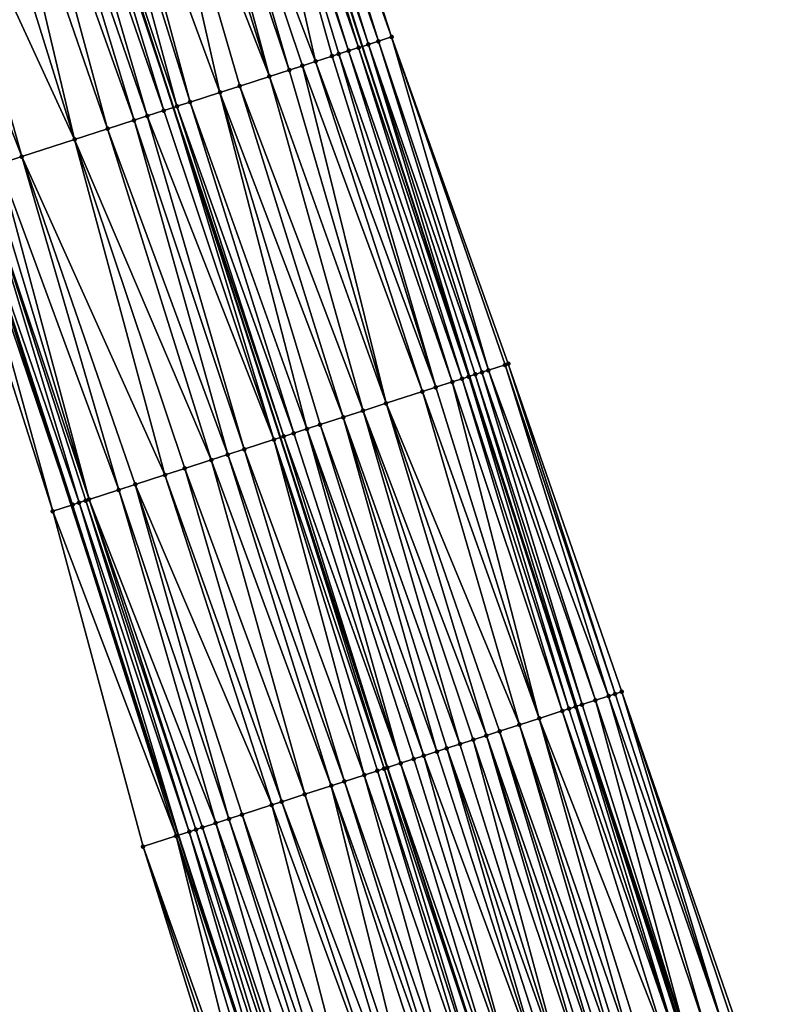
# Model space of a CAD drawing. Header units: feet. Extents: x 2004186 to 2014793, y 836912 to 864902.
# Tile 831 of 974: x 2004604 to 2004647, y 858741 to 858798. Entities that reach past the tile are written whole.
import ezdxf

# ---------------------------------------------------------------- set-up
doc = ezdxf.new("R2010")
doc.units = ezdxf.units.FT
doc.header["$LTSCALE"] = 100
doc.header["$MEASUREMENT"] = 0
for name, color, linetype, lineweight in [('EP_Travel Lane', 5, 'Continuous', 40), ('GPL_Skip Line', 2, 'Continuous', 40), ('Road Shots', 4, 'Continuous', 200), ('Road X-Section', 30, 'Continuous', 13)]:
    doc.layers.add(name, color=color, linetype=linetype, lineweight=lineweight)
doc.layers.add('I-77 SB_MM21-27-Surface-Border', color=7, linetype='Continuous')
doc.layers.add('I-77 SB_MM21-27-Surface-TIN', color=7, linetype='Continuous')

msp = doc.modelspace()

# ---------------------------------------------------------------- linework, layer by layer
at = {"layer": 'EP_Travel Lane'}
for points in [[(2004709.61771611, 858529.906138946, 453.9623807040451), (2004703.471648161, 858548.9372672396, 453.7572828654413), (2004697.325488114, 858567.9686807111, 453.5816978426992), (2004691.179382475, 858586.9999257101, 453.3886868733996), (2004685.033347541, 858606.030951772, 453.1730164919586), (2004678.887321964, 858625.0619488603, 452.954324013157), (2004672.739159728, 858644.0960422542, 452.7560016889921), (2004666.564572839, 858663.1181943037, 452.575067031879), (2004660.390050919, 858682.140146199, 452.3727517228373), (2004654.215562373, 858701.1619952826, 452.1594480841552), (2004648.040919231, 858720.184320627, 451.9970064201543), (2004641.866332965, 858739.2064707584, 451.8158617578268), (2004635.69182761, 858758.228371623, 451.6081030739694), (2004629.517263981, 858777.2504520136, 451.4194967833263), (2004623.342828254, 858796.2721383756, 451.1888358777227), (2004617.196456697, 858815.3040209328, 451.0106820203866), (2004611.05073845, 858834.3353177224, 450.809887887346), (2004604.904946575, 858853.3668425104, 450.6313868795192)], [(2004680.48499716, 858541.5044256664, 453.7725966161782), (2004674.345778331, 858560.5378926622, 453.5791291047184), (2004668.2065859, 858579.5712778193, 453.3771737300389), (2004662.067361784, 858598.6047612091, 453.1853802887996), (2004655.928195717, 858617.6380646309, 452.9749825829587), (2004649.788871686, 858636.6676614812, 452.7713771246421), (2004643.615382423, 858655.6900718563, 452.5810532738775), (2004637.441890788, 858674.7124895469, 452.391521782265), (2004631.268425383, 858693.7348264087, 452.1933727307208), (2004625.094902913, 858712.7573391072, 452.0139840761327), (2004618.921462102, 858731.7796001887, 451.807726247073), (2004612.748018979, 858750.801868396, 451.6022291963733), (2004606.574512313, 858769.8243323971, 451.4176535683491), (2004600.401065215, 858788.8466128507, 451.2134640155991), (2004594.241941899, 858807.8726074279, 451.0178052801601), (2004588.082730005, 858826.8995207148, 450.8157096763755), (2004581.923465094, 858845.9265977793, 450.6296128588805)]]:
    msp.add_polyline3d(points, dxfattribs=at)
at = {"layer": 'GPL_Skip Line'}
msp.add_polyline3d([(2004698.653611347, 858526.3630178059, 454.1734319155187), (2004692.500391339, 858545.3919193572, 453.9763916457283), (2004686.347115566, 858564.4209933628, 453.7972067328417), (2004680.193896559, 858583.4498918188, 453.5998459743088), (2004674.040709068, 858602.47869281, 453.3923940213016), (2004667.887527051, 858621.5074768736, 453.1831894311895), (2004661.734111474, 858640.5363083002, 452.9855262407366), (2004655.575425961, 858659.563413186, 452.7858262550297), (2004649.416711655, 858678.5906070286, 452.595621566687), (2004643.25799972, 858697.6177935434, 452.4046346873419), (2004637.09926841, 858716.6450399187, 452.2200373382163), (2004630.94057194, 858735.672178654, 452.0239504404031), (2004624.781926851, 858754.6991586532, 451.8109200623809), (2004618.623234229, 858773.726285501, 451.613564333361), (2004612.464550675, 858792.7533843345, 451.4132183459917), (2004606.304704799, 858811.7800683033, 451.2086817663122), (2004600.144751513, 858830.8070277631, 451.0318982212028), (2004593.984853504, 858849.8338164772, 450.8384232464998)], dxfattribs=at)
at = {"layer": 'I-77 SB_MM21-27-Surface-Border', "color": 3, "linetype": 'ByBlock', "lineweight": -2}
for points in [[(2004607.305443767, 858854.142167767, 450.4692363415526), (2004612.704133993, 858834.8692839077, 450.6932272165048), (2004618.864052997, 858815.8424303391, 450.880374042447), (2004625.02409527, 858796.815138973, 451.0737429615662), (2004631.75367445, 858777.9726429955, 451.256265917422), (2004638.293041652, 858759.0683452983, 451.4162005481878), (2004644.832429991, 858740.1639822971, 451.5691456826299), (2004650.991186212, 858721.1366589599, 451.7455215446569), (2004657.149925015, 858702.1093894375, 451.9276471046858), (2004663.308614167, 858683.0822733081, 452.1261611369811), (2004669.657585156, 858664.1167430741, 452.3242309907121), (2004675.625982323, 858645.0280724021, 452.5264942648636), (2004681.780788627, 858625.9949378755, 452.7061495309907), (2004687.933923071, 858606.9663009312, 452.9306012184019), (2004693.706398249, 858587.8147877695, 453.1751260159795), (2004699.669277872, 858568.7244813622, 453.3856539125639), (2004705.441837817, 858549.5727060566, 453.6030630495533), (2004711.785404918, 858530.6051886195, 453.7844621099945)], [(2004678.990061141, 858541.0203080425, 453.7058179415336), (2004674.168733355, 858560.4805603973, 453.571379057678), (2004666.112750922, 858578.8934297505, 453.303891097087), (2004659.579012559, 858597.7990193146, 453.0818200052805), (2004653.425856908, 858616.8277218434, 452.8641889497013), (2004646.893223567, 858635.7292243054, 452.6578542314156), (2004640.734521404, 858654.7563806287, 452.4636306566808), (2004634.575778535, 858673.7836627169, 452.2828453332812), (2004628.417070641, 858692.8108367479, 452.0905411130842), (2004622.448609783, 858711.8997041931, 451.9092669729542), (2004616.670476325, 858731.0500167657, 451.7125314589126), (2004610.702076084, 858750.1386969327, 451.5112617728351), (2004605.494637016, 858769.4742340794, 451.363091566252), (2004599.417987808, 858788.5278994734, 451.1640647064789), (2004592.842570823, 858807.4189670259, 450.9650828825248), (2004587.587272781, 858826.7388912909, 450.795730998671), (2004581.807851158, 858845.8891214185, 450.6254984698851)]]:
    msp.add_polyline3d(points, dxfattribs=at)
at = {"layer": 'I-77 SB_MM21-27-Surface-TIN', "color": 128, "linetype": 'ByBlock', "lineweight": -2}
for points in [[(2004618.293059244, 858815.6581305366, 450.9298067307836), (2004617.722076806, 858815.4737957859, 450.9758230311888), (2004624.262799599, 858796.5693154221, 451.1309715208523)], [(2004618.293059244, 858815.6581305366, 450.9298067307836), (2004625.02409527, 858796.815138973, 451.0737429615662), (2004618.864052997, 858815.8424303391, 450.880374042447)], [(2004618.293059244, 858815.6581305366, 450.9298067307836), (2004624.262799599, 858796.5693154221, 451.1309715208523), (2004625.02409527, 858796.815138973, 451.0737429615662)], [(2004616.580206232, 858815.1048350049, 451.039381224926), (2004616.199618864, 858814.9817363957, 451.0496496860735), (2004622.549985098, 858796.0159011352, 451.2265077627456)], [(2004616.960811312, 858815.2278789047, 451.0237646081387), (2004616.580206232, 858815.1048350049, 451.039381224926), (2004623.120903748, 858796.2004328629, 451.2010986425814)], [(2004616.580206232, 858815.1048350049, 451.039381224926), (2004622.549985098, 858796.0159011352, 451.2265077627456), (2004623.120903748, 858796.2004328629, 451.2010986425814)], [(2004616.960811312, 858815.2278789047, 451.0237646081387), (2004623.120903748, 858796.2004328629, 451.2010986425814), (2004617.196456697, 858815.3040209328, 451.0106820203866)], [(2004617.341434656, 858815.35086639, 451.0026331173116), (2004617.196456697, 858815.3040209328, 451.0106820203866), (2004623.342828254, 858796.2721383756, 451.1888358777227)], [(2004623.120903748, 858796.2004328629, 451.2010986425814), (2004623.342828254, 858796.2721383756, 451.1888358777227), (2004617.196456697, 858815.3040209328, 451.0106820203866)], [(2004617.722076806, 858815.4737957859, 450.9758230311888), (2004617.341434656, 858815.35086639, 451.0026331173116), (2004623.691841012, 858796.3849070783, 451.1695506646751)], [(2004617.341434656, 858815.35086639, 451.0026331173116), (2004623.342828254, 858796.2721383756, 451.1888358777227), (2004623.691841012, 858796.3849070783, 451.1695506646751)], [(2004617.722076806, 858815.4737957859, 450.9758230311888), (2004623.691841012, 858796.3849070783, 451.1695506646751), (2004624.262799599, 858796.5693154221, 451.1309715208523)], [(2004616.199618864, 858814.9817363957, 451.0496496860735), (2004613.535578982, 858814.1198246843, 451.0998810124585), (2004620.647045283, 858795.4004173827, 451.2708576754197)], [(2004616.199618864, 858814.9817363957, 451.0496496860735), (2004621.979080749, 858795.8313252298, 451.2472013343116), (2004622.549985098, 858796.0159011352, 451.2265077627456)], [(2004616.199618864, 858814.9817363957, 451.0496496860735), (2004621.598491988, 858795.7082309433, 451.2563343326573), (2004621.979080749, 858795.8313252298, 451.2472013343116)], [(2004616.199618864, 858814.9817363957, 451.0496496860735), (2004620.647045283, 858795.4004173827, 451.2708576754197), (2004621.598491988, 858795.7082309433, 451.2563343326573)], [(2004617.982956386, 858794.5386571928, 451.3240949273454), (2004612.774448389, 858813.8734911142, 451.107088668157), (2004612.013311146, 858813.6271780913, 451.1163049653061)], [(2004619.124694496, 858794.9080270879, 451.3059861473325), (2004613.535578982, 858814.1198246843, 451.0998810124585), (2004612.774448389, 858813.8734911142, 451.107088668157)], [(2004619.124694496, 858794.9080270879, 451.3059861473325), (2004612.774448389, 858813.8734911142, 451.107088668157), (2004617.982956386, 858794.5386571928, 451.3240949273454)], [(2004620.647045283, 858795.4004173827, 451.2708576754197), (2004613.535578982, 858814.1198246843, 451.0998810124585), (2004619.885867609, 858795.1542292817, 451.2891740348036)], [(2004619.885867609, 858795.1542292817, 451.2891740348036), (2004613.535578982, 858814.1198246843, 451.0998810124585), (2004619.124694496, 858794.9080270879, 451.3059861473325)], [(2004617.982956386, 858794.5386571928, 451.3240949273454), (2004612.013311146, 858813.6271780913, 451.1163049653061), (2004610.681289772, 858813.1962266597, 451.1418531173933)], [(2004610.681289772, 858813.1962266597, 451.1418531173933), (2004608.207531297, 858812.3959021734, 451.1906571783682), (2004615.128601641, 858793.61526171, 451.3724895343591)], [(2004617.982956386, 858794.5386571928, 451.3240949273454), (2004610.681289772, 858813.1962266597, 451.1418531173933), (2004616.270345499, 858793.984613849, 451.3524854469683)], [(2004616.270345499, 858793.984613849, 451.3524854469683), (2004610.681289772, 858813.1962266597, 451.1418531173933), (2004615.128601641, 858793.61526171, 451.3724895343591)], [(2004608.207531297, 858812.3959021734, 451.1906571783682), (2004607.44639078, 858812.14959926, 451.2008617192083), (2004613.41597775, 858793.0612585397, 451.4051681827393)], [(2004608.207531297, 858812.3959021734, 451.1906571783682), (2004613.41597775, 858793.0612585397, 451.4051681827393), (2004615.128601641, 858793.61526171, 451.3724895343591)], [(2004606.114423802, 858811.7184798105, 451.2099851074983), (2004605.35331513, 858811.472078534, 451.2105740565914), (2004611.893707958, 858792.5686180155, 451.4135871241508)], [(2004606.114423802, 858811.7184798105, 451.2099851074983), (2004612.464550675, 858792.7533843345, 451.4132183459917), (2004606.304704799, 858811.7800683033, 451.2086817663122)], [(2004606.114423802, 858811.7184798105, 451.2099851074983), (2004611.893707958, 858792.5686180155, 451.4135871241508), (2004612.464550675, 858792.7533843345, 451.4132183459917)], [(2004607.44639078, 858812.14959926, 451.2008617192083), (2004606.304704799, 858811.7800683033, 451.2086817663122), (2004612.65483158, 858792.8149731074, 451.4130954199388)], [(2004612.65483158, 858792.8149731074, 451.4130954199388), (2004606.304704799, 858811.7800683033, 451.2086817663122), (2004612.464550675, 858792.7533843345, 451.4132183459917)], [(2004607.44639078, 858812.14959926, 451.2008617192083), (2004612.65483158, 858792.8149731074, 451.4130954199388), (2004613.41597775, 858793.0612585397, 451.4051681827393)], [(2004604.401954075, 858811.1640003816, 451.2038263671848), (2004603.450606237, 858810.8558814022, 451.1930875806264), (2004610.181235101, 858792.0141482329, 451.3964594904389)], [(2004605.35331513, 858811.472078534, 451.2105740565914), (2004604.401954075, 858811.1640003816, 451.2038263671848), (2004610.942321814, 858792.2606173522, 451.4081390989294)], [(2004604.401954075, 858811.1640003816, 451.2038263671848), (2004610.181235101, 858792.0141482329, 451.3964594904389), (2004610.942321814, 858792.2606173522, 451.4081390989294)], [(2004605.35331513, 858811.472078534, 451.2105740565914), (2004610.942321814, 858792.2606173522, 451.4081390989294), (2004611.893707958, 858792.5686180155, 451.4135871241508)], [(2004603.450606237, 858810.8558814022, 451.1930875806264), (2004602.118726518, 858810.4244924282, 451.1758632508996), (2004608.659063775, 858791.5212034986, 451.372406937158)], [(2004603.450606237, 858810.8558814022, 451.1930875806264), (2004608.659063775, 858791.5212034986, 451.372406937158), (2004610.181235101, 858792.0141482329, 451.3964594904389)], [(2004600.786871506, 858809.9930271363, 451.1511784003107), (2004598.313428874, 858809.1917270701, 451.1046135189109), (2004606.75637044, 858790.9049582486, 451.3354744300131)], [(2004602.118726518, 858810.4244924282, 451.1758632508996), (2004600.786871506, 858809.9930271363, 451.1511784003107), (2004606.75637044, 858790.9049582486, 451.3354744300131)], [(2004602.118726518, 858810.4244924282, 451.1758632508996), (2004606.75637044, 858790.9049582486, 451.3354744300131), (2004608.659063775, 858791.5212034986, 451.372406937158)], [(2004598.313428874, 858809.1917270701, 451.1046135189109), (2004596.410753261, 858808.5754271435, 451.0770782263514), (2004603.712007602, 858789.9191311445, 451.294026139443)], [(2004598.313428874, 858809.1917270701, 451.1046135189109), (2004603.712007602, 858789.9191311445, 451.294026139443), (2004606.75637044, 858790.9049582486, 451.3354744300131)], [(2004596.410753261, 858808.5754271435, 451.0770782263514), (2004602.380098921, 858789.487831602, 451.2758728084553), (2004603.712007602, 858789.9191311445, 451.294026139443)], [(2004623.691841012, 858796.3849070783, 451.1695506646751), (2004623.342828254, 858796.2721383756, 451.1888358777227), (2004629.517263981, 858777.2504520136, 451.4194967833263)], [(2004624.262799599, 858796.5693154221, 451.1309715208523), (2004623.691841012, 858796.3849070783, 451.1695506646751), (2004630.231058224, 858777.4810727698, 451.3789294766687)], [(2004623.691841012, 858796.3849070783, 451.1695506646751), (2004629.517263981, 858777.2504520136, 451.4194967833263), (2004629.850424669, 858777.3581168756, 451.4028346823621)], [(2004623.691841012, 858796.3849070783, 451.1695506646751), (2004629.850424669, 858777.3581168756, 451.4028346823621), (2004630.231058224, 858777.4810727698, 451.3789294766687)], [(2004624.262799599, 858796.5693154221, 451.1309715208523), (2004630.611706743, 858777.6039824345, 451.3500897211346), (2004625.02409527, 858796.815138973, 451.0737429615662)], [(2004624.262799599, 858796.5693154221, 451.1309715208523), (2004630.231058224, 858777.4810727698, 451.3789294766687), (2004630.611706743, 858777.6039824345, 451.3500897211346)], [(2004625.02409527, 858796.815138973, 451.0737429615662), (2004631.563349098, 858777.9111915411, 451.271046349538), (2004631.75367445, 858777.9726429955, 451.256265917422)], [(2004625.02409527, 858796.815138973, 451.0737429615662), (2004630.611706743, 858777.6039824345, 451.3500897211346), (2004631.563349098, 858777.9111915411, 451.271046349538)], [(2004621.598491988, 858795.7082309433, 451.2563343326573), (2004620.647045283, 858795.4004173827, 451.2708576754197), (2004627.566837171, 858776.6197208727, 451.4757492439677)], [(2004621.979080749, 858795.8313252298, 451.2472013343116), (2004621.598491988, 858795.7082309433, 451.2563343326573), (2004627.566837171, 858776.6197208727, 451.4757492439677)], [(2004622.549985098, 858796.0159011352, 451.2265077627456), (2004621.979080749, 858795.8313252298, 451.2472013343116), (2004628.51830885, 858776.9274572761, 451.4529896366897)], [(2004621.979080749, 858795.8313252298, 451.2472013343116), (2004627.566837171, 858776.6197208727, 451.4757492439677), (2004628.51830885, 858776.9274572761, 451.4529896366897)], [(2004623.120903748, 858796.2004328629, 451.2010986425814), (2004622.549985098, 858796.0159011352, 451.2265077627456), (2004629.089199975, 858777.1120740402, 451.4366570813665)], [(2004622.549985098, 858796.0159011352, 451.2265077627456), (2004628.51830885, 858776.9274572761, 451.4529896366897), (2004629.089199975, 858777.1120740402, 451.4366570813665)], [(2004623.120903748, 858796.2004328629, 451.2010986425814), (2004629.46980588, 858777.2351153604, 451.4218702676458), (2004623.342828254, 858796.2721383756, 451.1888358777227)], [(2004623.120903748, 858796.2004328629, 451.2010986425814), (2004629.089199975, 858777.1120740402, 451.4366570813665), (2004629.46980588, 858777.2351153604, 451.4218702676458)], [(2004629.46980588, 858777.2351153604, 451.4218702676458), (2004629.517263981, 858777.2504520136, 451.4194967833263), (2004623.342828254, 858796.2721383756, 451.1888358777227)], [(2004619.885867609, 858795.1542292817, 451.2891740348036), (2004619.124694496, 858794.9080270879, 451.3059861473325), (2004624.712492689, 858775.6962936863, 451.5207611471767)], [(2004620.647045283, 858795.4004173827, 451.2708576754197), (2004619.885867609, 858795.1542292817, 451.2891740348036), (2004626.80568689, 858776.373448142, 451.4850325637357)], [(2004619.885867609, 858795.1542292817, 451.2891740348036), (2004624.712492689, 858775.6962936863, 451.5207611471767), (2004626.80568689, 858776.373448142, 451.4850325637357)], [(2004620.647045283, 858795.4004173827, 451.2708576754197), (2004626.80568689, 858776.373448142, 451.4850325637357), (2004627.566837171, 858776.6197208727, 451.4757492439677)], [(2004619.124694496, 858794.9080270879, 451.3059861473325), (2004617.982956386, 858794.5386571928, 451.3240949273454), (2004624.712492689, 858775.6962936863, 451.5207611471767)], [(2004617.982956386, 858794.5386571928, 451.3240949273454), (2004616.270345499, 858793.984613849, 451.3524854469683), (2004623.380468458, 858775.2653511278, 451.5407130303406)], [(2004617.982956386, 858794.5386571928, 451.3240949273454), (2004623.380468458, 858775.2653511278, 451.5407130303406), (2004624.712492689, 858775.6962936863, 451.5207611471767)], [(2004620.145531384, 858774.2188414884, 451.5961212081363), (2004615.128601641, 858793.61526171, 451.3724895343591), (2004613.41597775, 858793.0612585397, 451.4051681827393)], [(2004616.270345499, 858793.984613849, 451.3524854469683), (2004615.128601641, 858793.61526171, 451.3724895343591), (2004622.238727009, 858774.8959915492, 451.5599235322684)], [(2004622.238727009, 858774.8959915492, 451.5599235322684), (2004615.128601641, 858793.61526171, 451.3724895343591), (2004620.906699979, 858774.465057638, 451.5807984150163)], [(2004620.906699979, 858774.465057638, 451.5807984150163), (2004615.128601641, 858793.61526171, 451.3724895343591), (2004620.145531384, 858774.2188414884, 451.5961212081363)], [(2004616.270345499, 858793.984613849, 451.3524854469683), (2004622.238727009, 858774.8959915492, 451.5599235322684), (2004623.380468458, 858775.2653511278, 451.5407130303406)], [(2004619.384368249, 858773.9726084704, 451.6096434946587), (2004613.41597775, 858793.0612585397, 451.4051681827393), (2004612.65483158, 858792.8149731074, 451.4130954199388)], [(2004620.145531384, 858774.2188414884, 451.5961212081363), (2004613.41597775, 858793.0612585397, 451.4051681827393), (2004619.384368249, 858773.9726084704, 451.6096434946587)], [(2004618.242675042, 858773.6030998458, 451.6129447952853), (2004611.893707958, 858792.5686180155, 451.4135871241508), (2004610.942321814, 858792.2606173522, 451.4081390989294)], [(2004618.242675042, 858773.6030998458, 451.6129447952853), (2004612.464550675, 858792.7533843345, 451.4132183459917), (2004611.893707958, 858792.5686180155, 451.4135871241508)], [(2004618.813513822, 858773.7878783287, 451.6138741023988), (2004612.65483158, 858792.8149731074, 451.4130954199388), (2004612.464550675, 858792.7533843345, 451.4132183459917)], [(2004618.242675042, 858773.6030998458, 451.6129447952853), (2004618.623234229, 858773.726285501, 451.613564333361), (2004612.464550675, 858792.7533843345, 451.4132183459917)], [(2004618.813513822, 858773.7878783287, 451.6138741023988), (2004612.464550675, 858792.7533843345, 451.4132183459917), (2004618.623234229, 858773.726285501, 451.613564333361)], [(2004619.384368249, 858773.9726084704, 451.6096434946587), (2004612.65483158, 858792.8149731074, 451.4130954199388), (2004618.813513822, 858773.7878783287, 451.6138741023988)], [(2004610.181235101, 858792.0141482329, 451.3964594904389), (2004608.659063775, 858791.5212034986, 451.372406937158), (2004615.578855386, 858772.7405078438, 451.577395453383)], [(2004616.530198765, 858773.0486406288, 451.5969457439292), (2004610.942321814, 858792.2606173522, 451.4081390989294), (2004610.181235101, 858792.0141482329, 451.3964594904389)], [(2004616.530198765, 858773.0486406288, 451.5969457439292), (2004610.181235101, 858792.0141482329, 451.3964594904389), (2004615.578855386, 858772.7405078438, 451.577395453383)], [(2004618.242675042, 858773.6030998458, 451.6129447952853), (2004610.942321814, 858792.2606173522, 451.4081390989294), (2004616.530198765, 858773.0486406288, 451.5969457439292)], [(2004608.659063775, 858791.5212034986, 451.372406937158), (2004606.75637044, 858790.9049582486, 451.3354744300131), (2004614.627485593, 858772.4324566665, 451.5665559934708)], [(2004608.659063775, 858791.5212034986, 451.372406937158), (2004614.627485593, 858772.4324566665, 451.5665559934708), (2004615.578855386, 858772.7405078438, 451.577395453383)], [(2004606.75637044, 858790.9049582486, 451.3354744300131), (2004603.712007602, 858789.9191311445, 451.294026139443), (2004611.963718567, 858771.5697020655, 451.5136508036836)], [(2004606.75637044, 858790.9049582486, 451.3354744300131), (2004613.105334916, 858771.9394481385, 451.5356948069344), (2004614.627485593, 858772.4324566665, 451.5665559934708)], [(2004606.75637044, 858790.9049582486, 451.3354744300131), (2004611.963718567, 858771.5697020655, 451.5136508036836), (2004613.105334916, 858771.9394481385, 451.5356948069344)], [(2004602.380098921, 858789.487831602, 451.2758728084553), (2004601.80928611, 858789.3029728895, 451.2663794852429), (2004607.587449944, 858770.1525664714, 451.453096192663)], [(2004603.712007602, 858789.9191311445, 451.294026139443), (2004602.380098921, 858789.487831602, 451.2758728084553), (2004609.299937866, 858770.7069897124, 451.4652551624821)], [(2004602.380098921, 858789.487831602, 451.2758728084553), (2004607.587449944, 858770.1525664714, 451.453096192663), (2004609.299937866, 858770.7069897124, 451.4652551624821)], [(2004603.712007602, 858789.9191311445, 451.294026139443), (2004610.251301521, 858771.0150598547, 451.4781189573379), (2004611.963718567, 858771.5697020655, 451.5136508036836)], [(2004603.712007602, 858789.9191311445, 451.294026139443), (2004609.299937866, 858770.7069897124, 451.4652551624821), (2004610.251301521, 858771.0150598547, 451.4781189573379)], [(2004601.238498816, 858789.1180353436, 451.2484714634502), (2004600.477469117, 858788.8713900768, 451.2179898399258), (2004607.016656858, 858769.9676468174, 451.4370982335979)], [(2004601.80928611, 858789.3029728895, 451.2663794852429), (2004601.238498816, 858789.1180353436, 451.2484714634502), (2004607.587449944, 858770.1525664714, 451.453096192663)], [(2004601.238498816, 858789.1180353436, 451.2484714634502), (2004607.397180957, 858770.0909408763, 451.4492888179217), (2004607.587449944, 858770.1525664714, 451.453096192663)], [(2004601.238498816, 858789.1180353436, 451.2484714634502), (2004607.016656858, 858769.9676468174, 451.4370982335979), (2004607.397180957, 858770.0909408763, 451.4492888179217)], [(2004600.162157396, 858788.7691367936, 451.1993121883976), (2004599.417987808, 858788.5278994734, 451.1640647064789), (2004605.494637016, 858769.4742340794, 451.363091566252)], [(2004600.162157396, 858788.7691367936, 451.1993121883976), (2004606.574512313, 858769.8243323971, 451.4176535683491), (2004600.401065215, 858788.8466128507, 451.2134640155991)], [(2004600.162157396, 858788.7691367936, 451.1993121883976), (2004605.494637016, 858769.4742340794, 451.363091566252), (2004606.574512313, 858769.8243323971, 451.4176535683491)], [(2004600.477469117, 858788.8713900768, 451.2179898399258), (2004600.401065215, 858788.8466128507, 451.2134640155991), (2004606.636145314, 858769.8443139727, 451.4207676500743)], [(2004606.636145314, 858769.8443139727, 451.4207676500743), (2004600.401065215, 858788.8466128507, 451.2134640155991), (2004606.574512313, 858769.8243323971, 451.4176535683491)], [(2004600.477469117, 858788.8713900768, 451.2179898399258), (2004606.636145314, 858769.8443139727, 451.4207676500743), (2004607.016656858, 858769.9676468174, 451.4370982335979)], [(2004630.611706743, 858777.6039824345, 451.3500897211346), (2004630.231058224, 858777.4810727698, 451.3789294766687), (2004636.770458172, 858758.5766739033, 451.5280638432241)], [(2004631.563349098, 858777.9111915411, 451.271046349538), (2004630.611706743, 858777.6039824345, 451.3500897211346), (2004637.531771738, 858758.8224421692, 451.4649345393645)], [(2004630.611706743, 858777.6039824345, 451.3500897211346), (2004636.770458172, 858758.5766739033, 451.5280638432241), (2004637.531771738, 858758.8224421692, 451.4649345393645)], [(2004631.563349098, 858777.9111915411, 451.271046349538), (2004637.912409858, 858758.9453839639, 451.4395247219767), (2004631.75367445, 858777.9726429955, 451.256265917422)], [(2004631.563349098, 858777.9111915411, 451.271046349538), (2004637.531771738, 858758.8224421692, 451.4649345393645), (2004637.912409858, 858758.9453839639, 451.4395247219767)], [(2004638.293041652, 858759.0683452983, 451.4162005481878), (2004631.75367445, 858777.9726429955, 451.256265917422), (2004637.912409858, 858758.9453839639, 451.4395247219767)], [(2004629.089199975, 858777.1120740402, 451.4366570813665), (2004628.51830885, 858776.9274572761, 451.4529896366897), (2004634.867311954, 858757.9618278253, 451.6404784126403)], [(2004629.46980588, 858777.2351153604, 451.4218702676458), (2004629.089199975, 858777.1120740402, 451.4366570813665), (2004635.247908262, 858758.0848987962, 451.6288568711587)], [(2004629.089199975, 858777.1120740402, 451.4366570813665), (2004634.867311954, 858757.9618278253, 451.6404784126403), (2004635.247908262, 858758.0848987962, 451.6288568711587)], [(2004629.46980588, 858777.2351153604, 451.4218702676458), (2004635.62851988, 858758.2079224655, 451.6121863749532), (2004629.517263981, 858777.2504520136, 451.4194967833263)], [(2004629.46980588, 858777.2351153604, 451.4218702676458), (2004635.247908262, 858758.0848987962, 451.6288568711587), (2004635.62851988, 858758.2079224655, 451.6121863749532)], [(2004629.850424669, 858777.3581168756, 451.4028346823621), (2004629.517263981, 858777.2504520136, 451.4194967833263), (2004635.69182761, 858758.228371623, 451.6081030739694)], [(2004635.62851988, 858758.2079224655, 451.6121863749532), (2004635.69182761, 858758.228371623, 451.6081030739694), (2004629.517263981, 858777.2504520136, 451.4194967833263)], [(2004630.231058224, 858777.4810727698, 451.3789294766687), (2004629.850424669, 858777.3581168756, 451.4028346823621), (2004636.009155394, 858758.3308723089, 451.5876356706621)], [(2004629.850424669, 858777.3581168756, 451.4028346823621), (2004635.69182761, 858758.228371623, 451.6081030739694), (2004636.009155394, 858758.3308723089, 451.5876356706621)], [(2004630.231058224, 858777.4810727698, 451.3789294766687), (2004636.009155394, 858758.3308723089, 451.5876356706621), (2004636.770458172, 858758.5766739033, 451.5280638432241)], [(2004627.566837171, 858776.6197208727, 451.4757492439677), (2004626.80568689, 858776.373448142, 451.4850325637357), (2004633.535275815, 858757.5309220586, 451.6643561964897)], [(2004628.51830885, 858776.9274572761, 451.4529896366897), (2004627.566837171, 858776.6197208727, 451.4757492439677), (2004633.535275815, 858757.5309220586, 451.6643561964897)], [(2004628.51830885, 858776.9274572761, 451.4529896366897), (2004633.535275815, 858757.5309220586, 451.6643561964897), (2004634.867311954, 858757.9618278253, 451.6404784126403)], [(2004626.80568689, 858776.373448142, 451.4850325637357), (2004624.712492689, 858775.6962936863, 451.5207611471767), (2004632.393549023, 858757.1615171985, 451.6787322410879)], [(2004626.80568689, 858776.373448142, 451.4850325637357), (2004632.393549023, 858757.1615171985, 451.6787322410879), (2004633.535275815, 858757.5309220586, 451.6643561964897)], [(2004624.712492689, 858775.6962936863, 451.5207611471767), (2004623.380468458, 858775.2653511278, 451.5407130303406), (2004630.490646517, 858756.545918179, 451.710777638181)], [(2004624.712492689, 858775.6962936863, 451.5207611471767), (2004631.251798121, 858756.7921868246, 451.7010589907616), (2004632.393549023, 858757.1615171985, 451.6787322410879)], [(2004624.712492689, 858775.6962936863, 451.5207611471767), (2004630.490646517, 858756.545918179, 451.710777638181), (2004631.251798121, 858756.7921868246, 451.7010589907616)], [(2004622.238727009, 858774.8959915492, 451.5599235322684), (2004620.906699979, 858774.465057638, 451.5807984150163), (2004627.636290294, 858755.622527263, 451.759658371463)], [(2004623.380468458, 858775.2653511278, 451.5407130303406), (2004622.238727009, 858774.8959915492, 451.5599235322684), (2004628.968324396, 858756.0534393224, 451.7364522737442)], [(2004622.238727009, 858774.8959915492, 451.5599235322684), (2004628.207156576, 858755.8072207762, 451.7515185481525), (2004628.968324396, 858756.0534393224, 451.7364522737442)], [(2004622.238727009, 858774.8959915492, 451.5599235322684), (2004627.636290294, 858755.622527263, 451.759658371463), (2004628.207156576, 858755.8072207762, 451.7515185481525)], [(2004623.380468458, 858775.2653511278, 451.5407130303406), (2004629.729483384, 858756.2996851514, 451.7242981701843), (2004630.490646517, 858756.545918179, 451.710777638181)], [(2004623.380468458, 858775.2653511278, 451.5407130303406), (2004628.968324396, 858756.0534393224, 451.7364522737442), (2004629.729483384, 858756.2996851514, 451.7242981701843)], [(2004620.145531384, 858774.2188414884, 451.5961212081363), (2004619.384368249, 858773.9726084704, 451.6096434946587), (2004625.543075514, 858754.9454363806, 451.8021708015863)], [(2004620.906699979, 858774.465057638, 451.5807984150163), (2004620.145531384, 858774.2188414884, 451.5961212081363), (2004626.875116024, 858755.3763286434, 451.7768516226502)], [(2004620.145531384, 858774.2188414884, 451.5961212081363), (2004626.304246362, 858755.1916455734, 451.7861061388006), (2004626.875116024, 858755.3763286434, 451.7768516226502)], [(2004620.145531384, 858774.2188414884, 451.5961212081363), (2004625.543075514, 858754.9454363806, 451.8021708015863), (2004626.304246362, 858755.1916455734, 451.7861061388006)], [(2004620.906699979, 858774.465057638, 451.5807984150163), (2004626.875116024, 858755.3763286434, 451.7768516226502), (2004627.636290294, 858755.622527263, 451.759658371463)], [(2004618.242675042, 858773.6030998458, 451.6129447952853), (2004616.530198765, 858773.0486406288, 451.5969457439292), (2004623.449994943, 858754.2679308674, 451.8004254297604)], [(2004618.242675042, 858773.6030998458, 451.6129447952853), (2004624.591646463, 858754.6375682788, 451.8108719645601), (2004618.623234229, 858773.726285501, 451.613564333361)], [(2004618.242675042, 858773.6030998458, 451.6129447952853), (2004624.211098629, 858754.5143475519, 451.8065084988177), (2004624.591646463, 858754.6375682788, 451.8108719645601)], [(2004618.242675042, 858773.6030998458, 451.6129447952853), (2004623.449994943, 858754.2679308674, 451.8004254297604), (2004624.211098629, 858754.5143475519, 451.8065084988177)], [(2004618.813513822, 858773.7878783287, 451.6138741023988), (2004618.623234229, 858773.726285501, 451.613564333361), (2004624.781926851, 858754.6991586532, 451.8109200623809)], [(2004624.591646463, 858754.6375682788, 451.8108719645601), (2004624.781926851, 858754.6991586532, 451.8109200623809), (2004618.623234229, 858773.726285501, 451.613564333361)], [(2004619.384368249, 858773.9726084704, 451.6096434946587), (2004618.813513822, 858773.7878783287, 451.6138741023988), (2004625.543075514, 858754.9454363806, 451.8021708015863)], [(2004618.813513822, 858773.7878783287, 451.6138741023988), (2004624.781926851, 858754.6991586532, 451.8109200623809), (2004625.543075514, 858754.9454363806, 451.8021708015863)], [(2004616.530198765, 858773.0486406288, 451.5969457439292), (2004615.578855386, 858772.7405078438, 451.577395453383), (2004622.30835429, 858753.8982598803, 451.7863950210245)], [(2004616.530198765, 858773.0486406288, 451.5969457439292), (2004622.30835429, 858753.8982598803, 451.7863950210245), (2004623.449994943, 858754.2679308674, 451.8004254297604)], [(2004621.547286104, 858753.6517335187, 451.7686050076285), (2004615.578855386, 858772.7405078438, 451.577395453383), (2004614.627485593, 858772.4324566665, 451.5665559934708)], [(2004622.30835429, 858753.8982598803, 451.7863950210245), (2004615.578855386, 858772.7405078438, 451.577395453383), (2004621.547286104, 858753.6517335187, 451.7686050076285)], [(2004618.693236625, 858752.7273949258, 451.7163304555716), (2004613.105334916, 858771.9394481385, 451.5356948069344), (2004611.963718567, 858771.5697020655, 451.5136508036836)], [(2004620.025120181, 858753.1587720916, 451.742769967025), (2004614.627485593, 858772.4324566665, 451.5665559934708), (2004613.105334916, 858771.9394481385, 451.5356948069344)], [(2004620.025120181, 858753.1587720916, 451.742769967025), (2004613.105334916, 858771.9394481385, 451.5356948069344), (2004618.693236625, 858752.7273949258, 451.7163304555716)], [(2004621.547286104, 858753.6517335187, 451.7686050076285), (2004614.627485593, 858772.4324566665, 451.5665559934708), (2004620.025120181, 858753.1587720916, 451.742769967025)], [(2004618.122420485, 858752.5425464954, 451.7079344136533), (2004611.963718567, 858771.5697020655, 451.5136508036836), (2004610.251301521, 858771.0150598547, 451.4781189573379)], [(2004618.693236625, 858752.7273949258, 451.7163304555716), (2004611.963718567, 858771.5697020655, 451.5136508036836), (2004618.122420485, 858752.5425464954, 451.7079344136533)], [(2004610.251301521, 858771.0150598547, 451.4781189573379), (2004609.299937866, 858770.7069897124, 451.4652551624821), (2004615.648903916, 858751.7414747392, 451.664945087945)], [(2004618.122420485, 858752.5425464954, 451.7079344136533), (2004610.251301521, 858771.0150598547, 451.4781189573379), (2004616.409996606, 858751.9879253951, 451.6746542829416)], [(2004616.409996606, 858751.9879253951, 451.6746542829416), (2004610.251301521, 858771.0150598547, 451.4781189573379), (2004615.648903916, 858751.7414747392, 451.664945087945)], [(2004609.299937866, 858770.7069897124, 451.4652551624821), (2004607.587449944, 858770.1525664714, 451.453096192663), (2004614.887801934, 858751.495052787, 451.6582997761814)], [(2004609.299937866, 858770.7069897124, 451.4652551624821), (2004614.887801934, 858751.495052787, 451.6582997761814), (2004615.648903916, 858751.7414747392, 451.664945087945)], [(2004605.494637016, 858769.4742340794, 451.363091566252), (2004612.604626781, 858750.755382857, 451.5952328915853), (2004606.574512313, 858769.8243323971, 451.4176535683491)], [(2004606.636145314, 858769.8443139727, 451.4207676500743), (2004606.574512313, 858769.8243323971, 451.4176535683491), (2004612.748018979, 858750.801868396, 451.6022291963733)], [(2004612.604626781, 858750.755382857, 451.5952328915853), (2004612.748018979, 858750.801868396, 451.6022291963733), (2004606.574512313, 858769.8243323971, 451.4176535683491)], [(2004607.016656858, 858769.9676468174, 451.4370982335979), (2004606.636145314, 858769.8443139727, 451.4207676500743), (2004612.748018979, 858750.801868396, 451.6022291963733)], [(2004607.397180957, 858770.0909408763, 451.4492888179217), (2004607.016656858, 858769.9676468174, 451.4370982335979), (2004613.365636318, 858751.0020904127, 451.632363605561)], [(2004607.016656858, 858769.9676468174, 451.4370982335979), (2004612.748018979, 858750.801868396, 451.6022291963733), (2004613.365636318, 858751.0020904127, 451.632363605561)], [(2004607.587449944, 858770.1525664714, 451.453096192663), (2004607.397180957, 858770.0909408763, 451.4492888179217), (2004613.746156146, 858751.125397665, 451.6459628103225)], [(2004607.397180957, 858770.0909408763, 451.4492888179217), (2004613.365636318, 858751.0020904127, 451.632363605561), (2004613.746156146, 858751.125397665, 451.6459628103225)], [(2004607.587449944, 858770.1525664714, 451.453096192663), (2004614.126693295, 858751.2486514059, 451.6538502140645), (2004614.887801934, 858751.495052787, 451.6582997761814)], [(2004607.587449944, 858770.1525664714, 451.453096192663), (2004613.746156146, 858751.125397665, 451.6459628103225), (2004614.126693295, 858751.2486514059, 451.6538502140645)], [(2004605.494637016, 858769.4742340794, 451.363091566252), (2004610.702076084, 858750.1386969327, 451.5112617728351), (2004612.604626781, 858750.755382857, 451.5952328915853)], [(2004637.531771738, 858758.8224421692, 451.4649345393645), (2004636.770458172, 858758.5766739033, 451.5280638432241), (2004643.11948035, 858739.610985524, 451.7092474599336)], [(2004637.912409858, 858758.9453839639, 451.4395247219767), (2004637.531771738, 858758.8224421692, 451.4649345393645), (2004644.071126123, 858739.9181840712, 451.6290774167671)], [(2004637.531771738, 858758.8224421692, 451.4649345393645), (2004643.11948035, 858739.610985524, 451.7092474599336), (2004644.071126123, 858739.9181840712, 451.6290774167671)], [(2004638.293041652, 858759.0683452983, 451.4162005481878), (2004637.912409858, 858758.9453839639, 451.4395247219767), (2004644.071126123, 858739.9181840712, 451.6290774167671)], [(2004638.293041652, 858759.0683452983, 451.4162005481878), (2004644.642098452, 858740.1025499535, 451.5859659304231), (2004644.832429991, 858740.1639822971, 451.5691456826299)], [(2004638.293041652, 858759.0683452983, 451.4162005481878), (2004644.071126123, 858739.9181840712, 451.6290774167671), (2004644.642098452, 858740.1025499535, 451.5859659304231)], [(2004636.009155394, 858758.3308723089, 451.5876356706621), (2004635.69182761, 858758.228371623, 451.6081030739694), (2004641.977497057, 858739.2423731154, 451.8082105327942)], [(2004636.770458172, 858758.5766739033, 451.5280638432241), (2004636.009155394, 858758.3308723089, 451.5876356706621), (2004641.977497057, 858739.2423731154, 451.8082105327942)], [(2004636.770458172, 858758.5766739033, 451.5280638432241), (2004641.977497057, 858739.2423731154, 451.8082105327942), (2004643.11948035, 858739.610985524, 451.7092474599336)], [(2004634.867311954, 858757.9618278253, 451.6404784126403), (2004633.535275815, 858757.5309220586, 451.6643561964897), (2004640.835676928, 858738.8732566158, 451.8533668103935)], [(2004635.247908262, 858758.0848987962, 451.6288568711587), (2004634.867311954, 858757.9618278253, 451.6404784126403), (2004641.406563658, 858739.0578869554, 451.8384835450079)], [(2004634.867311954, 858757.9618278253, 451.6404784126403), (2004640.835676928, 858738.8732566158, 451.8533668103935), (2004641.406563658, 858739.0578869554, 451.8384835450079)], [(2004635.62851988, 858758.2079224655, 451.6121863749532), (2004635.247908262, 858758.0848987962, 451.6288568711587), (2004641.406563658, 858739.0578869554, 451.8384835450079)], [(2004635.62851988, 858758.2079224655, 451.6121863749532), (2004641.787176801, 858739.180905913, 451.8213099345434), (2004635.69182761, 858758.228371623, 451.6081030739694)], [(2004635.62851988, 858758.2079224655, 451.6121863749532), (2004641.406563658, 858739.0578869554, 451.8384835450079), (2004641.787176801, 858739.180905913, 451.8213099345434)], [(2004641.787176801, 858739.180905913, 451.8213099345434), (2004641.866332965, 858739.2064707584, 451.8158617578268), (2004635.69182761, 858758.228371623, 451.6081030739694)], [(2004641.977497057, 858739.2423731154, 451.8082105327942), (2004635.69182761, 858758.228371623, 451.6081030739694), (2004641.866332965, 858739.2064707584, 451.8158617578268)], [(2004632.393549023, 858757.1615171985, 451.6787322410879), (2004631.251798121, 858756.7921868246, 451.7010589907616), (2004637.981327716, 858737.9498440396, 451.8999368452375)], [(2004633.535275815, 858757.5309220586, 451.6643561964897), (2004632.393549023, 858757.1615171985, 451.6787322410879), (2004638.932776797, 858738.2576502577, 451.8846297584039)], [(2004632.393549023, 858757.1615171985, 451.6787322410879), (2004637.981327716, 858737.9498440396, 451.8999368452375), (2004638.361905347, 858738.0729727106, 451.8944740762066)], [(2004632.393549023, 858757.1615171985, 451.6787322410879), (2004638.361905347, 858738.0729727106, 451.8944740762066), (2004638.932776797, 858738.2576502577, 451.8846297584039)], [(2004633.535275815, 858757.5309220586, 451.6643561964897), (2004639.50364079, 858738.4423508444, 451.8772446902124), (2004640.835676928, 858738.8732566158, 451.8533668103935)], [(2004633.535275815, 858757.5309220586, 451.6643561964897), (2004638.932776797, 858738.2576502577, 451.8846297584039), (2004639.50364079, 858738.4423508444, 451.8772446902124)], [(2004630.490646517, 858756.545918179, 451.710777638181), (2004629.729483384, 858756.2996851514, 451.7242981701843), (2004636.078426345, 858737.3342415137, 451.9316088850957)], [(2004631.251798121, 858756.7921868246, 451.7010589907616), (2004630.490646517, 858756.545918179, 451.710777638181), (2004637.029871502, 858737.6420598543, 451.9175957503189)], [(2004630.490646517, 858756.545918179, 451.710777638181), (2004636.4590001, 858737.4573821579, 451.9274241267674), (2004637.029871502, 858737.6420598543, 451.9175957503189)], [(2004630.490646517, 858756.545918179, 451.710777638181), (2004636.078426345, 858737.3342415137, 451.9316088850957), (2004636.4590001, 858737.4573821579, 451.9274241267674)], [(2004631.251798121, 858756.7921868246, 451.7010589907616), (2004637.410450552, 858737.7651841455, 451.9116654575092), (2004637.981327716, 858737.9498440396, 451.8999368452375)], [(2004631.251798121, 858756.7921868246, 451.7010589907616), (2004637.029871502, 858737.6420598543, 451.9175957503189), (2004637.410450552, 858737.7651841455, 451.9116654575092)], [(2004628.968324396, 858756.0534393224, 451.7364522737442), (2004628.207156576, 858755.8072207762, 451.7515185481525), (2004634.93668647, 858736.9648770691, 451.9502994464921)], [(2004629.729483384, 858756.2996851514, 451.7242981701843), (2004628.968324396, 858756.0534393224, 451.7364522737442), (2004634.93668647, 858736.9648770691, 451.9502994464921)], [(2004629.729483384, 858756.2996851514, 451.7242981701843), (2004634.93668647, 858736.9648770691, 451.9502994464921), (2004636.078426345, 858737.3342415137, 451.9316088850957)], [(2004627.636290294, 858755.622527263, 451.759658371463), (2004626.875116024, 858755.3763286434, 451.7768516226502), (2004633.794930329, 858736.5955628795, 451.9743542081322)], [(2004628.207156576, 858755.8072207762, 451.7515185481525), (2004627.636290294, 858755.622527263, 451.759658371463), (2004633.794930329, 858736.5955628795, 451.9743542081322)], [(2004628.207156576, 858755.8072207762, 451.7515185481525), (2004634.365806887, 858736.7802246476, 451.9628256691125), (2004634.93668647, 858736.9648770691, 451.9502994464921)], [(2004628.207156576, 858755.8072207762, 451.7515185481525), (2004633.794930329, 858736.5955628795, 451.9743542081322), (2004634.365806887, 858736.7802246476, 451.9628256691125)], [(2004625.543075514, 858754.9454363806, 451.8021708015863), (2004624.781926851, 858754.6991586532, 451.8109200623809), (2004631.321146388, 858735.7953171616, 452.0195376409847)], [(2004626.304246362, 858755.1916455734, 451.7861061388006), (2004625.543075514, 858754.9454363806, 451.8021708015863), (2004632.272598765, 858736.1031131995, 452.0031439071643)], [(2004625.543075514, 858754.9454363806, 451.8021708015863), (2004631.321146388, 858735.7953171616, 452.0195376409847), (2004632.272598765, 858736.1031131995, 452.0031439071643)], [(2004626.875116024, 858755.3763286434, 451.7768516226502), (2004626.304246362, 858755.1916455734, 451.7861061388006), (2004632.272598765, 858736.1031131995, 452.0031439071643)], [(2004626.875116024, 858755.3763286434, 451.7768516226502), (2004632.272598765, 858736.1031131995, 452.0031439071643), (2004633.794930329, 858736.5955628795, 451.9743542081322)], [(2004624.211098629, 858754.5143475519, 451.8065084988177), (2004623.449994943, 858754.2679308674, 451.8004254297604), (2004629.989189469, 858735.3641666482, 452.0172917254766)], [(2004624.591646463, 858754.6375682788, 451.8108719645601), (2004624.211098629, 858754.5143475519, 451.8065084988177), (2004630.369749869, 858735.4873485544, 452.0175112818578)], [(2004624.211098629, 858754.5143475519, 451.8065084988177), (2004629.989189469, 858735.3641666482, 452.0172917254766), (2004630.369749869, 858735.4873485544, 452.0175112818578)], [(2004624.591646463, 858754.6375682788, 451.8108719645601), (2004630.94057194, 858735.672178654, 452.0239504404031), (2004624.781926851, 858754.6991586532, 451.8109200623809)], [(2004624.591646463, 858754.6375682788, 451.8108719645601), (2004630.369749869, 858735.4873485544, 452.0175112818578), (2004630.94057194, 858735.672178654, 452.0239504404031)], [(2004631.321146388, 858735.7953171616, 452.0195376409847), (2004624.781926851, 858754.6991586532, 451.8109200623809), (2004630.94057194, 858735.672178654, 452.0239504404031)], [(2004622.30835429, 858753.8982598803, 451.7863950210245), (2004621.547286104, 858753.6517335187, 451.7686050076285), (2004628.27674252, 858734.8096168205, 451.9916200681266)], [(2004623.449994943, 858754.2679308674, 451.8004254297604), (2004622.30835429, 858753.8982598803, 451.7863950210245), (2004628.847554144, 858734.9944792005, 452.0015048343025)], [(2004622.30835429, 858753.8982598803, 451.7863950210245), (2004628.27674252, 858734.8096168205, 451.9916200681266), (2004628.847554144, 858734.9944792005, 452.0015048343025)], [(2004623.449994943, 858754.2679308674, 451.8004254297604), (2004628.847554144, 858734.9944792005, 452.0015048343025), (2004629.989189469, 858735.3641666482, 452.0172917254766)], [(2004620.025120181, 858753.1587720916, 451.742769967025), (2004618.693236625, 858752.7273949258, 451.7163304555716), (2004625.803211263, 858734.0085904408, 451.9534754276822)], [(2004621.547286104, 858753.6517335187, 451.7686050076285), (2004620.025120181, 858753.1587720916, 451.742769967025), (2004626.374037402, 858734.1934079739, 451.958573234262)], [(2004620.025120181, 858753.1587720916, 451.742769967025), (2004625.803211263, 858734.0085904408, 451.9534754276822), (2004626.374037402, 858734.1934079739, 451.958573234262)], [(2004621.547286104, 858753.6517335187, 451.7686050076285), (2004627.705922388, 858734.6247807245, 451.9845408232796), (2004628.27674252, 858734.8096168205, 451.9916200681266)], [(2004621.547286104, 858753.6517335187, 451.7686050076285), (2004626.374037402, 858734.1934079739, 451.958573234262), (2004627.705922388, 858734.6247807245, 451.9845408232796)], [(2004618.693236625, 858752.7273949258, 451.7163304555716), (2004618.122420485, 858752.5425464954, 451.7079344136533), (2004625.042120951, 858733.7621324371, 451.942982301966)], [(2004618.693236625, 858752.7273949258, 451.7163304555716), (2004625.042120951, 858733.7621324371, 451.942982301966), (2004625.803211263, 858734.0085904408, 451.9534754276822)], [(2004618.122420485, 858752.5425464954, 451.7079344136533), (2004616.409996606, 858751.9879253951, 451.6746542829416), (2004623.139430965, 858733.1458768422, 451.9049455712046)], [(2004618.122420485, 858752.5425464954, 451.7079344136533), (2004623.139430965, 858733.1458768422, 451.9049455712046), (2004625.042120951, 858733.7621324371, 451.942982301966)], [(2004620.475622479, 858732.2832503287, 451.8657111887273), (2004614.887801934, 858751.495052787, 451.6582997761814), (2004614.126693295, 858751.2486514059, 451.6538502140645)], [(2004621.617266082, 858732.6529122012, 451.8787681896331), (2004615.648903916, 858751.7414747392, 451.664945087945), (2004614.887801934, 858751.495052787, 451.6582997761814)], [(2004621.617266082, 858732.6529122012, 451.8787681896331), (2004614.887801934, 858751.495052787, 451.6582997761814), (2004620.475622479, 858732.2832503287, 451.8657111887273)], [(2004616.409996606, 858751.9879253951, 451.6746542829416), (2004615.648903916, 858751.7414747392, 451.664945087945), (2004622.188069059, 858732.8378012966, 451.8915045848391)], [(2004622.188069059, 858732.8378012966, 451.8915045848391), (2004615.648903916, 858751.7414747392, 451.664945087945), (2004621.617266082, 858732.6529122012, 451.8787681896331)], [(2004616.409996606, 858751.9879253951, 451.6746542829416), (2004622.188069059, 858732.8378012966, 451.8915045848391), (2004623.139430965, 858733.1458768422, 451.9049455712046)], [(2004618.953549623, 858731.790001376, 451.8091862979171), (2004613.365636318, 858751.0020904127, 451.632363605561), (2004612.748018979, 858750.801868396, 451.6022291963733)], [(2004619.524307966, 858731.975028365, 451.8366415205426), (2004613.746156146, 858751.125397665, 451.6459628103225), (2004613.365636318, 858751.0020904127, 451.632363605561)], [(2004619.524307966, 858731.975028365, 451.8366415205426), (2004613.365636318, 858751.0020904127, 451.632363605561), (2004618.953549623, 858731.790001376, 451.8091862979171)], [(2004620.095087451, 858732.1599900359, 451.8571246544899), (2004614.126693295, 858751.2486514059, 451.6538502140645), (2004613.746156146, 858751.125397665, 451.6459628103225)], [(2004620.095087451, 858732.1599900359, 451.8571246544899), (2004613.746156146, 858751.125397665, 451.6459628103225), (2004619.524307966, 858731.975028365, 451.8366415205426)], [(2004620.475622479, 858732.2832503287, 451.8657111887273), (2004614.126693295, 858751.2486514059, 451.6538502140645), (2004620.095087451, 858732.1599900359, 451.8571246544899)], [(2004617.431522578, 858731.2966108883, 451.7375539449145), (2004612.604626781, 858750.755382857, 451.5952328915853), (2004610.702076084, 858750.1386969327, 451.5112617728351)], [(2004612.604626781, 858750.755382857, 451.5952328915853), (2004618.921462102, 858731.7796001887, 451.807726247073), (2004612.748018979, 858750.801868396, 451.6022291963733)], [(2004618.382786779, 858731.6049882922, 451.783215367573), (2004618.921462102, 858731.7796001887, 451.807726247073), (2004612.604626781, 858750.755382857, 451.5952328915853)], [(2004618.382786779, 858731.6049882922, 451.783215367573), (2004612.604626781, 858750.755382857, 451.5952328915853), (2004617.431522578, 858731.2966108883, 451.7375539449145)], [(2004618.953549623, 858731.790001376, 451.8091862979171), (2004612.748018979, 858750.801868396, 451.6022291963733), (2004618.921462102, 858731.7796001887, 451.807726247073)], [(2004617.431522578, 858731.2966108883, 451.7375539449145), (2004610.702076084, 858750.1386969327, 451.5112617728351), (2004617.051007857, 858731.1732878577, 451.7222707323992)], [(2004617.051007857, 858731.1732878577, 451.7222707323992), (2004610.702076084, 858750.1386969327, 451.5112617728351), (2004616.670476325, 858731.0500167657, 451.7125314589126)]]:
    msp.add_3dface(points, dxfattribs=at)
at = {"layer": 'Road Shots', "lineweight": 100}
for p in [(2004623.691841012, 858796.3849070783, 451.1695506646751), (2004624.262799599, 858796.5693154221, 451.1309715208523), (2004625.02409527, 858796.815138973, 451.0737429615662), (2004621.598491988, 858795.7082309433, 451.2563343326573), (2004621.979080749, 858795.8313252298, 451.2472013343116), (2004622.549985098, 858796.0159011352, 451.2265077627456), (2004623.120903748, 858796.2004328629, 451.2010986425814), (2004619.885867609, 858795.1542292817, 451.2891740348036), (2004620.647045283, 858795.4004173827, 451.2708576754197), (2004619.124694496, 858794.9080270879, 451.3059861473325), (2004617.982956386, 858794.5386571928, 451.3240949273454), (2004615.128601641, 858793.61526171, 451.3724895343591), (2004616.270345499, 858793.984613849, 451.3524854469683), (2004613.41597775, 858793.0612585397, 451.4051681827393), (2004611.893707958, 858792.5686180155, 451.4135871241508), (2004612.65483158, 858792.8149731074, 451.4130954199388), (2004610.181235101, 858792.0141482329, 451.3964594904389), (2004610.942321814, 858792.2606173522, 451.4081390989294), (2004608.659063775, 858791.5212034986, 451.372406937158), (2004606.75637044, 858790.9049582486, 451.3354744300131), (2004603.712007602, 858789.9191311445, 451.294026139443), (2004630.611706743, 858777.6039824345, 451.3500897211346), (2004631.563349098, 858777.9111915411, 451.271046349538), (2004631.75367445, 858777.9726429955, 451.256265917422), (2004629.089199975, 858777.1120740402, 451.4366570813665), (2004629.46980588, 858777.2351153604, 451.4218702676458), (2004629.850424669, 858777.3581168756, 451.4028346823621), (2004630.231058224, 858777.4810727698, 451.3789294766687), (2004627.566837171, 858776.6197208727, 451.4757492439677), (2004628.51830885, 858776.9274572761, 451.4529896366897), (2004626.80568689, 858776.373448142, 451.4850325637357), (2004624.712492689, 858775.6962936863, 451.5207611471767), (2004622.238727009, 858774.8959915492, 451.5599235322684), (2004623.380468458, 858775.2653511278, 451.5407130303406), (2004620.145531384, 858774.2188414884, 451.5961212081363), (2004620.906699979, 858774.465057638, 451.5807984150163), (2004618.242675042, 858773.6030998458, 451.6129447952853), (2004618.813513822, 858773.7878783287, 451.6138741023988), (2004619.384368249, 858773.9726084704, 451.6096434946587), (2004616.530198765, 858773.0486406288, 451.5969457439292), (2004615.578855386, 858772.7405078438, 451.577395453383), (2004613.105334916, 858771.9394481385, 451.5356948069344), (2004614.627485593, 858772.4324566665, 451.5665559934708), (2004611.963718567, 858771.5697020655, 451.5136508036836), (2004610.251301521, 858771.0150598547, 451.4781189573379), (2004609.299937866, 858770.7069897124, 451.4652551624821), (2004606.636145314, 858769.8443139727, 451.4207676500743), (2004607.016656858, 858769.9676468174, 451.4370982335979), (2004607.397180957, 858770.0909408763, 451.4492888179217), (2004607.587449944, 858770.1525664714, 451.453096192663), (2004605.494637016, 858769.4742340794, 451.363091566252), (2004637.531771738, 858758.8224421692, 451.4649345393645), (2004637.912409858, 858758.9453839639, 451.4395247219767), (2004638.293041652, 858759.0683452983, 451.4162005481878), (2004636.009155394, 858758.3308723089, 451.5876356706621), (2004636.770458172, 858758.5766739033, 451.5280638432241), (2004634.867311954, 858757.9618278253, 451.6404784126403), (2004635.247908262, 858758.0848987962, 451.6288568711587), (2004635.62851988, 858758.2079224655, 451.6121863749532), (2004632.393549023, 858757.1615171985, 451.6787322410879), (2004633.535275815, 858757.5309220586, 451.6643561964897), (2004630.490646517, 858756.545918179, 451.710777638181), (2004631.251798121, 858756.7921868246, 451.7010589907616), (2004628.968324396, 858756.0534393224, 451.7364522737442), (2004629.729483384, 858756.2996851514, 451.7242981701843), (2004627.636290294, 858755.622527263, 451.759658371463), (2004628.207156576, 858755.8072207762, 451.7515185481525), (2004625.543075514, 858754.9454363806, 451.8021708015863), (2004626.304246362, 858755.1916455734, 451.7861061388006), (2004626.875116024, 858755.3763286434, 451.7768516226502), (2004624.211098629, 858754.5143475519, 451.8065084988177), (2004624.591646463, 858754.6375682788, 451.8108719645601), (2004624.781926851, 858754.6991586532, 451.8109200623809), (2004622.30835429, 858753.8982598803, 451.7863950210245), (2004623.449994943, 858754.2679308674, 451.8004254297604), (2004620.025120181, 858753.1587720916, 451.742769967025), (2004621.547286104, 858753.6517335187, 451.7686050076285), (2004618.693236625, 858752.7273949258, 451.7163304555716), (2004618.122420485, 858752.5425464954, 451.7079344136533), (2004614.887801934, 858751.495052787, 451.6582997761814), (2004615.648903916, 858751.7414747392, 451.664945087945), (2004616.409996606, 858751.9879253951, 451.6746542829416), (2004613.365636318, 858751.0020904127, 451.632363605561), (2004613.746156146, 858751.125397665, 451.6459628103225), (2004614.126693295, 858751.2486514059, 451.6538502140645), (2004612.604626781, 858750.755382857, 451.5952328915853), (2004610.702076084, 858750.1386969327, 451.5112617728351)]:
    msp.add_point(p, dxfattribs=at)
at = {"layer": 'Road X-Section', "extrusion": (0.3079346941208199, -0.9513565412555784, 0.009846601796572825), "elevation": -199723.9325266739, "flags": 128}
msp.add_lwpolyline([(2171644.830632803, 2417.883314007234), (2171645.612926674, 2417.918563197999), (2171645.944403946, 2417.937241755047), (2171646.744403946, 2417.967724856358), (2171647.344403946, 2417.985633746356), (2171647.944403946, 2417.995127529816), (2171649.344403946, 2418.013281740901), (2171652.544403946, 2418.054732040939), (2171654.544403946, 2418.09166633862), (2171656.144403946, 2418.115720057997), (2171656.944403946, 2418.12740023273), (2171657.944403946, 2418.132848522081), (2171658.744403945, 2418.132356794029), (2171659.544403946, 2418.124429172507), (2171661.344403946, 2418.091748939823), (2171662.544403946, 2418.071743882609), (2171664.344403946, 2418.043351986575), (2171665.544403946, 2418.025242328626), (2171666.344403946, 2418.008429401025), (2171667.144403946, 2417.990112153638), (2171668.144403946, 2417.975588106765), (2171668.544403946, 2417.96645466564), (2171669.144403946, 2417.945760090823), (2171669.744403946, 2417.920349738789), (2171670.344403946, 2417.888800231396), (2171670.944403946, 2417.850219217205), (2171671.744403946, 2417.792987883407)], dxfattribs=at)
at = {"layer": 'Road X-Section', "extrusion": (0.3079346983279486, -0.9513565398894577, 0.009846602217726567), "elevation": -199703.9229196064, "flags": 128}
msp.add_lwpolyline([(2171644.745287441, 2417.885398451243), (2171645.94528744, 2417.943077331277), (2171646.34528744, 2417.959408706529), (2171646.745287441, 2417.971599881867), (2171646.94528744, 2417.975407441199), (2171648.74528744, 2417.9875670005), (2171649.745287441, 2418.000431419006), (2171651.545287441, 2418.035964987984), (2171652.745287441, 2418.058010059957), (2171654.34528744, 2418.088872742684), (2171655.34528744, 2418.099712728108), (2171656.34528744, 2418.119263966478), (2171658.14528744, 2418.135263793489), (2171658.745287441, 2418.136193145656), (2171659.34528744, 2418.13196233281), (2171660.145287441, 2418.11843939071), (2171660.94528744, 2418.103115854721), (2171662.345287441, 2418.082239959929), (2171663.545287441, 2418.063028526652), (2171664.94528744, 2418.043075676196), (2171667.14528744, 2418.007345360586), (2171667.94528744, 2417.99806159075), (2171668.94528744, 2417.975300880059), (2171669.545287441, 2417.958967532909), (2171669.945287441, 2417.944180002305), (2171670.34528744, 2417.925143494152), (2171670.745287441, 2417.901237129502), (2171671.14528744, 2417.872395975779), (2171672.14528744, 2417.793348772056), (2171672.34528744, 2417.778567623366)], dxfattribs=at)
at = {"layer": 'Road X-Section', "extrusion": (0.3079346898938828, -0.9513565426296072, 0.009846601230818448), "elevation": -199683.9421803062, "flags": 128}
msp.add_lwpolyline([(2171643.743516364, 2417.836626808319), (2171645.743516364, 2417.920601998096), (2171646.543516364, 2417.957734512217), (2171646.943516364, 2417.971334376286), (2171647.343516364, 2417.97922216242), (2171648.143516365, 2417.983671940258), (2171648.943516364, 2417.990317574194), (2171649.743516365, 2418.000027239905), (2171651.543516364, 2418.033308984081), (2171652.143516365, 2418.041705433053), (2171653.543516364, 2418.068146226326), (2171655.143516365, 2418.093982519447), (2171655.943516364, 2418.111773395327), (2171657.143516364, 2418.125804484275), (2171657.943516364, 2418.131887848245), (2171658.343516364, 2418.136251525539), (2171658.543516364, 2418.136299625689), (2171659.343516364, 2418.12754994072), (2171660.143516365, 2418.111484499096), (2171660.743516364, 2418.102229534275), (2171661.543516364, 2418.085035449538), (2171662.143516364, 2418.076895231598), (2171662.943516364, 2418.061828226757), (2171663.743516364, 2418.049673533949), (2171664.543516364, 2418.036152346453), (2171665.343516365, 2418.02643322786), (2171666.543516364, 2418.004105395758), (2171667.743516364, 2417.989728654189), (2171669.143516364, 2417.965849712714), (2171669.543516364, 2417.954227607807), (2171669.943516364, 2417.937556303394), (2171670.343516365, 2417.913004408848), (2171671.143516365, 2417.853429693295), (2171671.943516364, 2417.790297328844), (2171672.343516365, 2417.764886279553), (2171672.743516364, 2417.74156097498)], dxfattribs=at)

doc.saveas('drawing.dxf')
